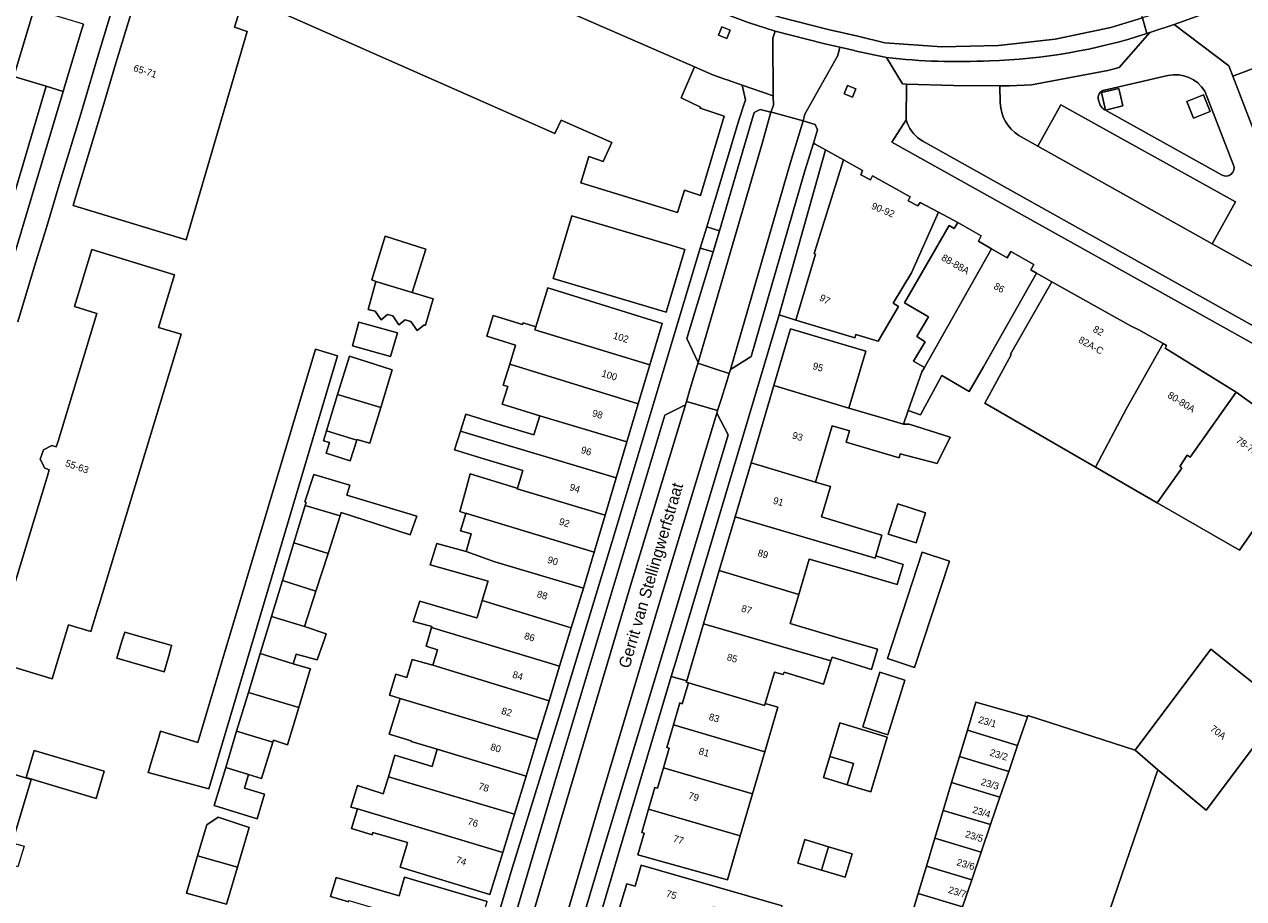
# Model space of a CAD drawing. Header units: metres. Extents: x 151448 to 154749, y 463108 to 465296.
# Tile 260 of 449: x 154059 to 154190, y 463250 to 463344. Entities that reach past the tile are written whole.
import ezdxf
from ezdxf.enums import TextEntityAlignment as Align

# ---------------------------------------------------------------- set-up
doc = ezdxf.new("R2010")
doc.units = ezdxf.units.M
for name, color, linetype, lineweight in [('B-PV-GR-BEPLANTING_CULTUUR_VASTE PLANTENVAK-GV', 253, 'Continuous', 9), ('B-PV-GR-GROENVOORZIENING-GV', 253, 'Continuous', 9), ('B-PV-OG-BEBOUWING-GV', 1, 'Continuous', 9), ('B-PV-OG-BEBOUWING-T18', 2, 'Continuous', 9), ('B-PV-OG-TERREIN_ERF-GV', 253, 'Continuous', 9), ('B-PV-OG-TOPOGRAFIE-T18', 2, 'Continuous', 9), ('B-PV-VH-GESLOTENVERHARDING_ASFALT-GV', 253, 'Continuous', 9), ('B-PV-VH-OPENVERHARDING_BETONSTRAATSTEEN-GV', 253, 'Continuous', 9), ('B-PV-VH-OPENVERHARDING_STRAATBAKSTEEN-GV', 253, 'Continuous', 9), ('B-PV-VH-OPENVERHARDING_TEGEL-GV', 253, 'Continuous', 9)]:
    doc.layers.add(name, color=color, linetype=linetype, lineweight=lineweight)
doc.styles.add('Drong', font='txt', dxfattribs={"height": 1.8})

msp = doc.modelspace()

# ---------------------------------------------------------------- linework, layer by layer
at = {"layer": 'B-PV-GR-BEPLANTING_CULTUUR_VASTE PLANTENVAK-GV', "flags": 128}
for points in [[(154181.62, 463338.19), (154174.792, 463336.616)], [(154174.153, 463335.531), (154174.353, 463335.014)], [(154188.674, 463328.552), (154185.58, 463336.5)], [(154174.824, 463334.515), (154187.425, 463327.495)]]:
    msp.add_lwpolyline(points, dxfattribs=at)
at = {"layer": 'B-PV-GR-BEPLANTING_CULTUUR_VASTE PLANTENVAK-GV'}
for points in [[(154185.58, 463336.5, 0.323818), (154181.62, 463338.19)], [(154174.792, 463336.616, 0.4524662), (154174.153, 463335.531)], [(154174.353, 463335.014, 0.2206735), (154174.824, 463334.515)], [(154187.425, 463327.495, 0.6973155), (154188.674, 463328.552)]]:
    msp.add_lwpolyline(points, format="xyb", dxfattribs=at)
at = {"layer": 'B-PV-GR-BEPLANTING_CULTUUR_VASTE PLANTENVAK-GV', "flags": 128}
for points in [[(154176.787, 463334.926), (154174.919, 463334.484), (154174.476, 463336.351), (154176.344, 463336.795)], [(154185.441, 463336.106), (154186.137, 463334.318), (154184.35, 463333.62), (154183.652, 463335.409)]]:
    msp.add_lwpolyline(points, close=True, dxfattribs=at)
at = {"layer": 'B-PV-GR-GROENVOORZIENING-GV', "flags": 128}
for points in [[(154133.328, 463342.544), (154134.219, 463342.184), (154134.579, 463343.074), (154133.689, 463343.434)], [(154146.83, 463336.238), (154147.72, 463335.877), (154148.08, 463336.767), (154147.191, 463337.127)], [(154176.787, 463334.926), (154176.344, 463336.795), (154174.476, 463336.351), (154174.919, 463334.484)], [(154185.441, 463336.106), (154183.652, 463335.409), (154184.35, 463333.62), (154186.137, 463334.318)]]:
    msp.add_lwpolyline(points, close=True, dxfattribs=at)
at = {"layer": 'B-PV-OG-BEBOUWING-GV', "flags": 128}
for points in [[(154071.085, 463347.74), (154068.495, 463339.148), (154067.292, 463335.155), (154064.69, 463326.523), (154064.152, 463324.739), (154063.995, 463324.218), (154076.131, 463320.545), (154082.71, 463342.903), (154081.353, 463343.388), (154082.828, 463348.23)], [(154083.723, 463346.121), (154115.756, 463331.947), (154116.421, 463333.388), (154121.863, 463331.003), (154120.943, 463328.944), (154119.409, 463329.493), (154118.556, 463326.658), (154128.92, 463323.481), (154129.671, 463325.872), (154131.412, 463325.287), (154133.943, 463333.823), (154131.346, 463334.669), (154131.401, 463334.805), (154129.322, 463335.78), (154130.75, 463339.122), (154109.714, 463348.333)]]:
    msp.add_lwpolyline(points, dxfattribs=at)
for points in [[(154156.96, 463323.502), (154156.963, 463323.508), (154155.002, 463324.557), (154154.732, 463324.171), (154153.722, 463324.711), (154153.932, 463325.157), (154149.86, 463327.405), (154149.65, 463326.989), (154148.61, 463327.529), (154148.79, 463327.975), (154146.769, 463329.114), (154143.605, 463319.06), (154143.754, 463319), (154141.643, 463311.92), (154147.979, 463310.02), (154148.096, 463310.369), (154150.352, 463309.683), (154150.47, 463309.647), (154152.683, 463313.373), (154152.111, 463313.713), (154154.053, 463316.983)], [(154129.711, 463319.513), (154127.847, 463320.066), (154117.564, 463323.119), (154115.565, 463316.385), (154127.712, 463312.779)], [(154162.663, 463319.581), (154161.256, 463320.386), (154161.556, 463320.951), (154159.029, 463322.39), (154158.64, 463321.736), (154158.106, 463322.065), (154153.31, 463313.774), (154155.895, 463312.276), (154154.625, 463310.131), (154155.535, 463309.592), (154154.267, 463307.483), (154155.449, 463306.815)], [(154096.533, 463316.04), (154100.415, 463314.889), (154101.885, 463319.546), (154097.507, 463320.925), (154096.101, 463316.249)], [(154062.387, 463298.907), (154062.195, 463298.275), (154061.711, 463298.441), (154060.802, 463297.952), (154060.463, 463296.965), (154060.966, 463296.016), (154061.442, 463295.836), (154061.243, 463295.178), (154057.101, 463281.5), (154054.743, 463282.214), (154052.976, 463276.377), (154052.881, 463276.063), (154061.739, 463273.375), (154063.499, 463279.173), (154065.909, 463278.442), (154066.665, 463280.935), (154066.786, 463281.334), (154075.601, 463310.386), (154073.164, 463311.126), (154074.881, 463316.784), (154066.001, 463319.479), (154064.144, 463313.359), (154066.55, 463312.629)], [(154167.482, 463316.937), (154166.873, 463317.298), (154167.203, 463317.892), (154164.736, 463319.271), (154164.347, 463318.618), (154162.663, 463319.581), (154155.449, 463306.815), (154155.188, 463306.352), (154153.716, 463302.186), (154155.04, 463301.735), (154157.315, 463305.961), (154160.275, 463304.254), (154161.786, 463306.872)], [(154096.533, 463316.04), (154095.707, 463313.047), (154096.437, 463312.857), (154097.085, 463311.938), (154097.788, 463312.506), (154098.356, 463312.371), (154099.004, 463311.398), (154099.68, 463311.938), (154100.275, 463311.776), (154100.977, 463310.803), (154101.68, 463311.37), (154101.842, 463311.37), (154102.694, 463314.181), (154100.415, 463314.889)], [(154173.817, 463296.124), (154177.167, 463302.407), (154181.106, 463309.384), (154178.498, 463310.856), (154177.663, 463311.267), (154169.146, 463316.017), (154169.143, 463316.012), (154164.71, 463308.261), (154164.78, 463308.169), (154161.933, 463302.969)], [(154113.599, 463310.875), (154125.964, 463307.101), (154127.282, 463311.527), (154115.009, 463315.373), (154113.696, 463311.184)], [(154124.718, 463302.917), (154125.964, 463307.101), (154113.599, 463310.875), (154113.696, 463311.184), (154112.338, 463311.61), (154112.279, 463311.419), (154109.139, 463312.403), (154108.441, 463310.175), (154111.536, 463309.205), (154110.899, 463307.172)], [(154094.017, 463309.142), (154098.112, 463307.992), (154098.842, 463310.533), (154094.707, 463311.696)], [(154139.277, 463304.888), (154147.346, 463302.457), (154149.149, 463308.571), (154141.064, 463310.955)], [(154183.126, 463296.027), (154182.891, 463296.192), (154183.689, 463297.381), (154183.999, 463297.184), (154188.948, 463304.163), (154181.327, 463308.902), (154181.364, 463308.961), (154181.472, 463309.177), (154181.106, 463309.384), (154177.167, 463302.407), (154173.817, 463296.124), (154180.471, 463292.291), (154182.926, 463295.744)], [(154073.132, 463266.844), (154072.36, 463264.264), (154072.135, 463263.511), (154072.072, 463263.3), (154078.59, 463261.539), (154092.385, 463308.057), (154090.052, 463308.787), (154079.983, 463275.175), (154077.391, 463266.523), (154073.4, 463267.739)], [(154097.042, 463302.522), (154098.274, 463306.56), (154093.679, 463308.02), (154092.417, 463303.906)], [(154110.108, 463302.884), (154114.128, 463301.625), (154123.5, 463298.826), (154124.718, 463302.917), (154110.899, 463307.172), (154110.198, 463304.934), (154110.701, 463304.777)], [(154094.468, 463299.01), (154094.489, 463299.074), (154095.867, 463298.668), (154097.042, 463302.522), (154092.417, 463303.906), (154091.217, 463299.994)], [(154147.346, 463302.457), (154139.277, 463304.888), (154136.826, 463296.569), (154143.763, 463294.49), (154145.553, 463300.543), (154147.392, 463300), (154147.038, 463298.8), (154152.741, 463297.114), (154152.865, 463297.534), (154156.829, 463296.485), (154158.234, 463299.341), (154153.812, 463300.736), (154153.202, 463300.73), (154150.398, 463301.557)], [(154188.948, 463304.163), (154183.999, 463297.184), (154183.689, 463297.381), (154182.891, 463296.192), (154183.126, 463296.027), (154182.926, 463295.744), (154180.471, 463292.291), (154189.32, 463287.194), (154197.075, 463298.313)], [(154114.128, 463301.625), (154113.5, 463299.567), (154109.402, 463300.816), (154106.174, 463301.8), (154105.604, 463299.96), (154122.345, 463294.95), (154123.5, 463298.826)], [(154091.217, 463299.994), (154090.894, 463298.94), (154091.543, 463298.75), (154091.191, 463297.615), (154093.758, 463296.777), (154094.468, 463299.01)], [(154105.604, 463299.96), (154104.986, 463297.967), (154108.232, 463296.977), (154112.307, 463295.734), (154111.728, 463293.836), (154111.715, 463293.792), (154121.15, 463290.938), (154122.345, 463294.95)], [(154143.763, 463294.49), (154136.826, 463296.569), (154135.116, 463290.763), (154149.193, 463286.617), (154150.163, 463286.331), (154150.234, 463286.574), (154150.888, 463288.791), (154149.918, 463289.077), (154144.408, 463290.782), (154145.365, 463294.017)], [(154088.934, 463291.986), (154092.676, 463290.876), (154092.79, 463291.233), (154100.222, 463288.826), (154100.925, 463290.826), (154093.412, 463293.098), (154093.737, 463294.179), (154089.845, 463295.315), (154088.899, 463292.369), (154089.034, 463292.315)], [(154111.728, 463293.836), (154111.55, 463293.89), (154106.659, 463295.378), (154106.145, 463293.54), (154105.531, 463291.344), (154106.172, 463291.135), (154106.182, 463291.165), (154106.415, 463291.089), (154119.966, 463286.959), (154121.15, 463290.938), (154111.715, 463293.792)], [(154155.586, 463291.209), (154152.589, 463292.164), (154151.557, 463288.924), (154154.554, 463287.97)], [(154092.676, 463290.876), (154088.934, 463291.986), (154087.711, 463287.96), (154091.383, 463286.839)], [(154106.225, 463287.053), (154109.29, 463285.952), (154118.823, 463283.122), (154119.966, 463286.959), (154106.415, 463291.089), (154106.182, 463291.165), (154106.172, 463291.135), (154105.631, 463289.27), (154106.766, 463288.945)], [(154133.415, 463284.991), (154141.95, 463282.44), (154143.071, 463286.231), (154148.616, 463284.662), (154152.537, 463283.505), (154153.171, 463285.652), (154150.234, 463286.574), (154150.163, 463286.331), (154149.193, 463286.617), (154135.116, 463290.763)], [(154087.711, 463287.96), (154086.482, 463283.912), (154090.088, 463282.797), (154091.383, 463286.839)], [(154118.823, 463283.122), (154109.29, 463285.952), (154106.225, 463287.053), (154103.063, 463287.919), (154102.36, 463285.622), (154108.585, 463283.85), (154108.569, 463283.797), (154107.953, 463281.776), (154117.521, 463278.853)], [(154155.204, 463286.965), (154151.472, 463275.543), (154154.405, 463274.585), (154158.136, 463286.006)], [(154141.95, 463282.44), (154133.415, 463284.991), (154131.736, 463279.29), (154145.402, 463275.287), (154145.53, 463275.692), (154149.775, 463274.361), (154150.422, 463276.556), (154146.191, 463277.783), (154141.027, 463279.317)], [(154090.088, 463282.797), (154086.482, 463283.912), (154085.315, 463280.069), (154088.869, 463278.99)], [(154116.258, 463274.711), (154117.521, 463278.853), (154107.953, 463281.776), (154107.398, 463279.958), (154107.382, 463279.905), (154107.344, 463279.917), (154101.236, 463281.702), (154100.533, 463279.513), (154102.533, 463278.972), (154102.508, 463278.887)], [(154084.106, 463276.087), (154087.652, 463274.991), (154087.95, 463276.018), (154090.22, 463275.396), (154091.03, 463277.734), (154091.193, 463278.206), (154088.869, 463278.99), (154085.315, 463280.069)], [(154129.922, 463273.132), (154129.871, 463272.993), (154130.093, 463272.928), (154138.293, 463270.51), (154138.352, 463270.711), (154139.348, 463274.09), (154140.292, 463273.812), (154140.373, 463274.086), (154144.619, 463272.807), (154145.402, 463275.287), (154131.736, 463279.29)], [(154071.435, 463277.854), (154069.538, 463278.393), (154069.244, 463277.409), (154068.699, 463275.582), (154073.794, 463274.122), (154074.284, 463275.847), (154074.55, 463276.81), (154074.592, 463276.959)], [(154116.258, 463274.711), (154102.508, 463278.887), (154101.911, 463276.864), (154103.154, 463276.485), (154102.628, 463274.825), (154115.13, 463271.012)], [(154178.087, 463265.714), (154180.528, 463263.577), (154185.725, 463259.233), (154194.049, 463270.327), (154186.215, 463276.547)], [(154088.237, 463270.281), (154089.438, 463274.249), (154089.49, 463274.423), (154087.652, 463274.991), (154084.106, 463276.087), (154082.838, 463271.91)], [(154113.856, 463266.834), (154115.13, 463271.012), (154102.628, 463274.825), (154100.415, 463275.455), (154099.84, 463273.512), (154098.663, 463273.86), (154097.996, 463271.606), (154099.15, 463271.259)], [(154150.655, 463274.077), (154148.822, 463268.196), (154151.536, 463267.35), (154153.369, 463273.231)], [(154128.484, 463268.406), (154138.307, 463265.524), (154139.709, 463270.314), (154138.352, 463270.711), (154138.293, 463270.51), (154130.093, 463272.928), (154129.435, 463270.692), (154129.178, 463270.768)], [(154081.567, 463267.724), (154085.452, 463266.564), (154085.512, 463266.759), (154087.029, 463266.288), (154088.237, 463270.281), (154082.838, 463271.91)], [(154112.66, 463262.911), (154113.856, 463266.834), (154099.15, 463271.259), (154097.97, 463267.425), (154100.332, 463266.698), (154100.314, 463266.636), (154103.112, 463265.792)], [(154160.081, 463267.846), (154165.47, 463266.217), (154166.513, 463269.275), (154160.993, 463270.862)], [(154145.283, 463265.019), (154147.829, 463264.272), (154147.145, 463261.985), (154149.697, 463261.219), (154151.458, 463267.091), (154146.362, 463268.619), (154146.325, 463268.495)], [(154154.757, 463234.82), (154159.207, 463233.383), (154184.791, 463225.12), (154187.953, 463234.636), (154172.344, 463239.67), (154180.528, 463263.577), (154178.087, 463265.714), (154166.568, 463269.436), (154166.513, 463269.275), (154165.47, 463266.217), (154164.516, 463263.423), (154163.566, 463260.639), (154162.561, 463257.693), (154161.556, 463254.748), (154160.542, 463251.775), (154159.547, 463248.858), (154158.539, 463245.903), (154157.534, 463242.958), (154156.532, 463240.022)], [(154085.452, 463266.564), (154081.567, 463267.724), (154080.388, 463263.84), (154082.849, 463263.083), (154084.25, 463262.653)], [(154138.307, 463265.524), (154128.484, 463268.406), (154127.778, 463266), (154128.037, 463265.924), (154127.416, 463263.81), (154136.984, 463261.003)], [(154165.47, 463266.217), (154160.081, 463267.846), (154159.227, 463265.023), (154164.516, 463263.423)], [(154057.451, 463255.752), (154058.653, 463259.78), (154059.479, 463262.548), (154047.769, 463266.042), (154045.69, 463259.209), (154053.456, 463256.884), (154055.414, 463256.3)], [(154066.471, 463260.516), (154067.336, 463263.44), (154059.82, 463265.665), (154058.939, 463262.745)], [(154097.864, 463262.829), (154111.41, 463258.814), (154112.66, 463262.911), (154103.112, 463265.792), (154102.556, 463263.954), (154098.575, 463265.158)], [(154147.145, 463261.985), (154147.829, 463264.272), (154145.283, 463265.019), (154144.602, 463262.748)], [(154159.227, 463265.023), (154158.376, 463262.209), (154163.566, 463260.639), (154164.516, 463263.423)], [(154080.388, 463263.84), (154079.141, 463259.735), (154083.789, 463258.328), (154084.574, 463260.977), (154082.412, 463261.626), (154082.849, 463263.083)], [(154125.831, 463259.365), (154135.66, 463256.482), (154136.984, 463261.003), (154127.416, 463263.81), (154126.769, 463261.606), (154126.511, 463261.683)], [(154111.41, 463258.814), (154097.864, 463262.829), (154097.304, 463260.996), (154094.547, 463261.888), (154093.817, 463259.564), (154094.547, 463259.401), (154110.151, 463254.686)], [(154163.566, 463260.639), (154158.376, 463262.209), (154157.475, 463259.231), (154162.561, 463257.693)], [(154110.151, 463254.686), (154094.547, 463259.401), (154093.898, 463257.293), (154096.114, 463256.59), (154096.195, 463256.861), (154099.929, 463255.761), (154099.851, 463255.505), (154099.122, 463253.117), (154108.775, 463250.173)], [(154135.66, 463256.482), (154125.831, 463259.365), (154125.098, 463256.864), (154125.357, 463256.789), (154124.668, 463254.442), (154134.283, 463251.777)], [(154077.369, 463254.344), (154081.652, 463253.132), (154082.905, 463257.392), (154079.568, 463258.508), (154078.356, 463257.684)], [(154162.561, 463257.693), (154157.475, 463259.231), (154156.575, 463256.254), (154161.556, 463254.748)], [(154144.395, 463252.798), (154145.15, 463255.318), (154142.602, 463256.082), (154141.846, 463253.563)], [(154161.556, 463254.748), (154156.575, 463256.254), (154155.666, 463253.25), (154160.542, 463251.775)], [(154081.652, 463253.132), (154077.369, 463254.344), (154076.184, 463250.335), (154080.484, 463249.158)], [(154145.15, 463255.318), (154144.395, 463252.798), (154146.942, 463252.034), (154147.698, 463254.553)], [(154131.973, 463246.135), (154132.814, 463248.864), (154135.803, 463247.946), (154135.861, 463248.141), (154139.594, 463247.027), (154140.177, 463248.979), (154136.433, 463250.056), (154125.028, 463253.336), (154124.378, 463251.075), (154123.476, 463251.334), (154122.727, 463248.875)], [(154159.547, 463248.858), (154160.542, 463251.775), (154155.666, 463253.25), (154154.774, 463250.301)], [(154108.465, 463249.449), (154099.599, 463252.052), (154099.011, 463250.049), (154092.256, 463252.032), (154091.649, 463249.964), (154093.568, 463249.401), (154093.614, 463249.557), (154107.305, 463245.498)], [(154159.547, 463248.858), (154154.774, 463250.301), (154153.871, 463247.315), (154158.539, 463245.903)]]:
    msp.add_lwpolyline(points, close=True, dxfattribs=at)
at = {"layer": 'B-PV-OG-TERREIN_ERF-GV', "flags": 128}
for points in [[(154069.09, 463348.332), (154066.523, 463339.767), (154065.322, 463335.757), (154064.74, 463333.817), (154062.722, 463327.143), (154062.189, 463325.38), (154061.922, 463324.497), (154061.128, 463321.871), (154059.868, 463317.705), (154058.059, 463311.72)], [(154082.828, 463348.23), (154081.353, 463343.388), (154082.71, 463342.903), (154076.131, 463320.545), (154063.995, 463324.218), (154064.152, 463324.739), (154064.69, 463326.523), (154067.292, 463335.155), (154068.495, 463339.148), (154071.085, 463347.74)], [(154106.044, 463235.698), (154111.075, 463252.649), (154116.214, 463269.341), (154122.246, 463289.184), (154128.259, 463309.265), (154128.758, 463310.933), (154131.38, 463319.644), (154132.065, 463321.915), (154132.924, 463324.779), (154132.929, 463324.777), (154135.508, 463333.39), (154136.234, 463335.595), (154135.869, 463337.164), (154134.27, 463337.717), (154134.11, 463337.772), (154132.785, 463338.23), (154132.784, 463338.23), (154130.75, 463339.122), (154129.322, 463335.78), (154131.401, 463334.805), (154131.346, 463334.669), (154133.943, 463333.823), (154131.412, 463325.287), (154129.671, 463325.872), (154128.92, 463323.481), (154118.556, 463326.658), (154119.409, 463329.493), (154120.943, 463328.944), (154121.863, 463331.003), (154116.421, 463333.388), (154115.756, 463331.947), (154083.723, 463346.121)], [(154197.075, 463298.313), (154189.32, 463287.194), (154180.471, 463292.291), (154173.817, 463296.124), (154161.933, 463302.969), (154164.78, 463308.169), (154164.71, 463308.261), (154169.143, 463316.012), (154167.482, 463316.937), (154161.786, 463306.872), (154160.275, 463304.254), (154157.315, 463305.961), (154155.04, 463301.735), (154153.716, 463302.186), (154153.202, 463300.73), (154153.812, 463300.736), (154158.234, 463299.341), (154156.829, 463296.485), (154152.865, 463297.534), (154152.741, 463297.114), (154147.038, 463298.8), (154147.392, 463300), (154145.553, 463300.543), (154143.763, 463294.49), (154145.365, 463294.017), (154144.408, 463290.782), (154149.918, 463289.077), (154150.888, 463288.791), (154150.234, 463286.574), (154153.171, 463285.652), (154152.537, 463283.505), (154148.616, 463284.662), (154143.071, 463286.231), (154141.95, 463282.44), (154141.027, 463279.317), (154146.191, 463277.783), (154150.422, 463276.556), (154149.775, 463274.361), (154145.53, 463275.692), (154145.402, 463275.287), (154144.619, 463272.807), (154140.373, 463274.086), (154140.292, 463273.812), (154139.348, 463274.09), (154138.352, 463270.711), (154139.709, 463270.314), (154138.307, 463265.524), (154136.984, 463261.003), (154135.66, 463256.482), (154134.283, 463251.777), (154124.668, 463254.442), (154125.357, 463256.789), (154125.098, 463256.864), (154125.831, 463259.365), (154126.511, 463261.683), (154126.769, 463261.606), (154127.416, 463263.81), (154128.037, 463265.924), (154127.778, 463266), (154128.484, 463268.406), (154129.178, 463270.768), (154129.435, 463270.692), (154130.093, 463272.928), (154129.871, 463272.993), (154129.922, 463273.132), (154128.257, 463273.623), (154122.714, 463254.947), (154122.456, 463254.076), (154120.914, 463248.872)], [(154153.871, 463247.315), (154154.774, 463250.301), (154155.666, 463253.25), (154156.575, 463256.254), (154157.475, 463259.231), (154158.376, 463262.209), (154159.227, 463265.023), (154160.081, 463267.846), (154160.993, 463270.862), (154166.513, 463269.275), (154166.568, 463269.436), (154178.087, 463265.714), (154186.215, 463276.547), (154194.049, 463270.327), (154185.725, 463259.233), (154180.528, 463263.577), (154172.344, 463239.67)], [(154122.727, 463248.875), (154123.476, 463251.334), (154124.378, 463251.075), (154125.028, 463253.336), (154136.433, 463250.056), (154140.177, 463248.979)], [(154093.568, 463249.401), (154091.649, 463249.964), (154092.256, 463252.032), (154099.011, 463250.049), (154099.599, 463252.052), (154108.465, 463249.449)]]:
    msp.add_lwpolyline(points, dxfattribs=at)
for points in [[(154141.643, 463311.92), (154143.754, 463319), (154143.605, 463319.06), (154146.769, 463329.114), (154144.838, 463330.204), (154139.838, 463312.462)], [(154127.847, 463320.066), (154129.711, 463319.513), (154127.712, 463312.779), (154115.565, 463316.385), (154117.564, 463323.119)], [(154136.826, 463296.569), (154139.277, 463304.888), (154141.064, 463310.955), (154149.149, 463308.571), (154147.346, 463302.457), (154150.398, 463301.557), (154153.202, 463300.73), (154153.716, 463302.186), (154155.188, 463306.352), (154155.449, 463306.815), (154154.267, 463307.483), (154155.535, 463309.592), (154154.625, 463310.131), (154155.895, 463312.276), (154153.31, 463313.774), (154158.106, 463322.065), (154158.64, 463321.736), (154159.029, 463322.39), (154156.96, 463323.502), (154154.053, 463316.983), (154152.111, 463313.713), (154152.683, 463313.373), (154150.47, 463309.647), (154150.352, 463309.683), (154148.096, 463310.369), (154147.979, 463310.02), (154141.643, 463311.92), (154139.838, 463312.462), (154128.84, 463275.582), (154128.257, 463273.623), (154129.922, 463273.132), (154131.736, 463279.29), (154133.415, 463284.991), (154135.116, 463290.763)], [(154096.533, 463316.04), (154096.101, 463316.249), (154097.507, 463320.925), (154101.885, 463319.546), (154100.415, 463314.889), (154102.694, 463314.181), (154101.842, 463311.37), (154101.68, 463311.37), (154100.977, 463310.803), (154100.275, 463311.776), (154099.68, 463311.938), (154099.004, 463311.398), (154098.356, 463312.371), (154097.788, 463312.506), (154097.085, 463311.938), (154096.437, 463312.857), (154095.707, 463313.047)], [(154061.243, 463295.178), (154061.442, 463295.836), (154060.966, 463296.016), (154060.463, 463296.965), (154060.802, 463297.952), (154061.711, 463298.441), (154062.195, 463298.275), (154062.387, 463298.907), (154066.55, 463312.629), (154064.144, 463313.359), (154066.001, 463319.479), (154074.881, 463316.784), (154073.164, 463311.126), (154075.601, 463310.386), (154066.786, 463281.334), (154066.665, 463280.935), (154065.909, 463278.442), (154063.499, 463279.173), (154061.739, 463273.375), (154052.881, 463276.063), (154052.976, 463276.377), (154054.743, 463282.214), (154057.101, 463281.5)], [(154110.151, 463254.686), (154108.775, 463250.173), (154099.122, 463253.117), (154099.851, 463255.505), (154099.929, 463255.761), (154096.195, 463256.861), (154096.114, 463256.59), (154093.898, 463257.293), (154094.547, 463259.401), (154093.817, 463259.564), (154094.547, 463261.888), (154097.304, 463260.996), (154097.864, 463262.829), (154098.575, 463265.158), (154102.556, 463263.954), (154103.112, 463265.792), (154100.314, 463266.636), (154100.332, 463266.698), (154097.97, 463267.425), (154099.15, 463271.259), (154097.996, 463271.606), (154098.663, 463273.86), (154099.84, 463273.512), (154100.415, 463275.455), (154102.628, 463274.825), (154103.154, 463276.485), (154101.911, 463276.864), (154102.508, 463278.887), (154102.533, 463278.972), (154100.533, 463279.513), (154101.236, 463281.702), (154107.344, 463279.917), (154107.382, 463279.905), (154107.398, 463279.958), (154107.953, 463281.776), (154108.569, 463283.797), (154108.585, 463283.85), (154102.36, 463285.622), (154103.063, 463287.919), (154106.225, 463287.053), (154106.766, 463288.945), (154105.631, 463289.27), (154106.172, 463291.135), (154105.531, 463291.344), (154106.145, 463293.54), (154106.659, 463295.378), (154111.55, 463293.89), (154111.728, 463293.836), (154112.307, 463295.734), (154108.232, 463296.977), (154104.986, 463297.967), (154105.604, 463299.96), (154106.174, 463301.8), (154109.402, 463300.816), (154113.5, 463299.567), (154114.128, 463301.625), (154110.108, 463302.884), (154110.701, 463304.777), (154110.198, 463304.934), (154110.899, 463307.172), (154111.536, 463309.205), (154108.441, 463310.175), (154109.139, 463312.403), (154112.279, 463311.419), (154112.338, 463311.61), (154113.696, 463311.184), (154115.009, 463315.373), (154127.282, 463311.527), (154125.964, 463307.101), (154124.718, 463302.917), (154123.5, 463298.826), (154122.345, 463294.95), (154121.15, 463290.938), (154119.966, 463286.959), (154118.823, 463283.122), (154117.521, 463278.853), (154116.258, 463274.711), (154115.13, 463271.012), (154113.856, 463266.834), (154112.66, 463262.911), (154111.41, 463258.814)], [(154094.017, 463309.142), (154094.707, 463311.696), (154098.842, 463310.533), (154098.112, 463307.992)], [(154072.135, 463263.511), (154072.36, 463264.264), (154073.132, 463266.844), (154073.4, 463267.739), (154077.391, 463266.523), (154079.983, 463275.175), (154090.052, 463308.787), (154092.385, 463308.057), (154078.59, 463261.539), (154072.072, 463263.3)], [(154097.042, 463302.522), (154095.867, 463298.668), (154094.489, 463299.074), (154094.468, 463299.01), (154093.758, 463296.777), (154091.191, 463297.615), (154091.543, 463298.75), (154090.894, 463298.94), (154091.217, 463299.994), (154092.417, 463303.906), (154093.679, 463308.02), (154098.274, 463306.56)], [(154081.567, 463267.724), (154082.838, 463271.91), (154084.106, 463276.087), (154085.315, 463280.069), (154086.482, 463283.912), (154087.711, 463287.96), (154088.934, 463291.986), (154089.034, 463292.315), (154088.899, 463292.369), (154089.845, 463295.315), (154093.737, 463294.179), (154093.412, 463293.098), (154100.925, 463290.826), (154100.222, 463288.826), (154092.79, 463291.233), (154092.676, 463290.876), (154091.383, 463286.839), (154090.088, 463282.797), (154088.869, 463278.99), (154091.193, 463278.206), (154091.03, 463277.734), (154090.22, 463275.396), (154087.95, 463276.018), (154087.652, 463274.991), (154089.49, 463274.423), (154089.438, 463274.249), (154088.237, 463270.281), (154087.029, 463266.288), (154085.512, 463266.759), (154085.452, 463266.564), (154084.25, 463262.653), (154082.849, 463263.083), (154082.412, 463261.626), (154084.574, 463260.977), (154083.789, 463258.328), (154079.141, 463259.735), (154080.388, 463263.84)], [(154155.586, 463291.209), (154154.554, 463287.97), (154151.557, 463288.924), (154152.589, 463292.164)], [(154155.204, 463286.965), (154158.136, 463286.006), (154154.405, 463274.585), (154151.472, 463275.543)], [(154074.284, 463275.847), (154073.794, 463274.122), (154068.699, 463275.582), (154069.244, 463277.409), (154069.538, 463278.393), (154071.435, 463277.854), (154074.592, 463276.959), (154074.55, 463276.81)], [(154150.655, 463274.077), (154153.369, 463273.231), (154151.536, 463267.35), (154148.822, 463268.196)], [(154147.145, 463261.985), (154144.602, 463262.748), (154145.283, 463265.019), (154146.325, 463268.495), (154146.362, 463268.619), (154151.458, 463267.091), (154149.697, 463261.219)], [(154057.451, 463255.752), (154058.734, 463255.369), (154058.07, 463253.144), (154055.759, 463253.834), (154054.79, 463250.414), (154053.623, 463246.301), (154055.817, 463245.674), (154055.242, 463243.532), (154042.075, 463247.328), (154043.952, 463253.495), (154045.69, 463259.209), (154047.769, 463266.042), (154059.479, 463262.548), (154058.653, 463259.78)], [(154066.471, 463260.516), (154058.939, 463262.745), (154059.82, 463265.665), (154067.336, 463263.44)], [(154077.369, 463254.344), (154078.356, 463257.684), (154079.568, 463258.508), (154082.905, 463257.392), (154081.652, 463253.132), (154080.484, 463249.158), (154076.184, 463250.335)], [(154145.15, 463255.318), (154147.698, 463254.553), (154146.942, 463252.034), (154144.395, 463252.798), (154141.846, 463253.563), (154142.602, 463256.082)]]:
    msp.add_lwpolyline(points, close=True, dxfattribs=at)
at = {"layer": 'B-PV-VH-GESLOTENVERHARDING_ASFALT-GV', "flags": 128}
for points in [[(154140.971, 463353.135), (154140.384, 463353.253), (154132.69, 463354.801), (154127.604, 463355.901), (154125.376, 463350.011), (154132.816, 463346.977), (154137.042, 463345.399), (154139.918, 463344.462), (154145.127, 463343.15), (154148.287, 463342.426), (154151.207, 463341.719), (154157.309, 463341.288), (154163.425, 463341.417), (154169.496, 463342.106), (154175.482, 463343.342), (154178.881, 463344.378), (154178.1, 463347.177)], [(154201.561, 463351.194), (154201.104, 463352.733), (154197.785, 463351.373), (154193.603, 463349.55), (154186.402, 463346.977), (154181.331, 463345.124), (154178.881, 463344.378), (154179.35, 463342.7), (154179.667, 463342.804)], [(154182.288, 463343.665), (154194.08, 463347.944), (154195.467, 463348.508), (154201.561, 463351.194)], [(154179.35, 463342.7), (154178.881, 463344.378), (154175.482, 463343.342), (154169.496, 463342.106), (154163.425, 463341.417), (154157.309, 463341.288), (154151.207, 463341.719), (154148.287, 463342.426), (154145.127, 463343.15), (154139.918, 463344.462), (154137.042, 463345.399), (154132.816, 463346.977), (154125.376, 463350.011), (154124.808, 463348.511), (154132.234, 463345.484), (154136.518, 463343.888), (154139.422, 463342.942), (154144.754, 463341.59), (154146.351, 463341.227), (154147.954, 463340.862), (154147.962, 463340.86)], [(154153.527, 463337.278), (154158.577, 463337.109), (154163.564, 463337.09), (154164.588, 463337.095), (154166.945, 463337.183), (154175.149, 463338.722), (154176.385, 463339.065), (154179.667, 463342.804), (154179.35, 463342.7)], [(154147.962, 463340.86), (154151.388, 463340.129)], [(154151.388, 463340.129), (154153.116, 463337.292), (154153.527, 463337.278)]]:
    msp.add_lwpolyline(points, dxfattribs=at)
at = {"layer": 'B-PV-VH-GESLOTENVERHARDING_ASFALT-GV'}
for points in [[(154179.667, 463342.804, 0.00275), (154182.288, 463343.665)], [(154162.454, 463339.777, 0.071429), (154179.35, 463342.7)], [(154179.35, 463342.7, -0.071429), (154162.454, 463339.777)], [(154151.388, 463340.129, 0.0419281), (154162.454, 463339.777)], [(154162.454, 463339.777, -0.0419281), (154151.388, 463340.129)]]:
    msp.add_lwpolyline(points, format="xyb", dxfattribs=at)
at = {"layer": 'B-PV-VH-OPENVERHARDING_BETONSTRAATSTEEN-GV', "flags": 128}
for points in [[(154133.441, 463321.507), (154132.754, 463319.234), (154129.942, 463309.933), (154131.15, 463307.37), (154138.021, 463330.885), (154138.971, 463334.267), (154137.809, 463334.557), (154137.173, 463334.229), (154136.121, 463330.709)], [(154131.129, 463307.297), (154132.949, 463306.657), (154134.484, 463306.18), (154134.617, 463306.59), (154141.033, 463328.753), (154142.414, 463333.317), (154139.176, 463334.21), (154138.971, 463334.267), (154138.021, 463330.885), (154131.15, 463307.37)], [(154143.534, 463330.936), (154143.969, 463332.367), (154143.723, 463332.932), (154142.414, 463333.317), (154141.033, 463328.753), (154134.617, 463306.59), (154136.855, 463307.984), (154142.622, 463327.936)], [(154133.441, 463321.507), (154132.065, 463321.915), (154131.38, 463319.644), (154132.754, 463319.234)], [(154134.484, 463306.18), (154132.949, 463306.657), (154131.129, 463307.297), (154131.108, 463307.228), (154130.797, 463306.193), (154130.227, 463304.303), (154129.883, 463303.159), (154133.227, 463302.19), (154133.572, 463303.286), (154134.181, 463305.218)], [(154111.653, 463229.986), (154117.731, 463250.346), (154120.669, 463260.342), (154127.367, 463282.755), (154133.144, 463301.921), (154133.227, 463302.19), (154129.883, 463303.159), (154129.771, 463302.79), (154123.931, 463283.51), (154114.042, 463250.239), (154110.958, 463239.728), (154108.299, 463230.766), (154108.295, 463230.752), (154111.631, 463229.939)]]:
    msp.add_lwpolyline(points, close=True, dxfattribs=at)
for points in [[(154108.299, 463230.766), (154110.958, 463239.728), (154114.042, 463250.239), (154123.931, 463283.51), (154129.771, 463302.79), (154127.568, 463301.691), (154115.948, 463263.006), (154107.247, 463233.687)], [(154133.144, 463301.921), (154127.367, 463282.755), (154120.669, 463260.342), (154117.731, 463250.346), (154111.653, 463229.986)], [(154114.079, 463231.673), (154116.039, 463238.496), (154121.077, 463255.428), (154127.31, 463276.048), (154134.358, 463299.566), (154133.144, 463301.921)]]:
    msp.add_lwpolyline(points, dxfattribs=at)
at = {"layer": 'B-PV-VH-OPENVERHARDING_STRAATBAKSTEEN-GV', "flags": 128}
for points in [[(154193.74, 463340.061), (154193.25, 463341.218), (154194.016, 463343.792), (154195.467, 463348.508), (154194.08, 463347.944), (154182.288, 463343.665), (154188.163, 463339.233), (154188.603, 463338.134), (154191.918, 463339.377)], [(154063.229, 463344.275), (154059.792, 463345.309), (154059.634, 463344.784), (154057.774, 463338.581), (154057.622, 463338.078), (154061.087, 463337.03), (154062.939, 463336.466), (154063.09, 463336.968), (154064.952, 463343.171), (154065.113, 463343.706)], [(154033.246, 463237.488), (154036.599, 463249.436), (154043.904, 463273.263), (154048.043, 463287.143), (154047.881, 463293.103), (154048.629, 463295.315), (154055.78, 463319.115), (154061.087, 463337.03), (154057.622, 463338.078), (154054.327, 463327.062), (154053.037, 463322.751), (154043.041, 463289.337), (154043.309, 463282.897), (154042.785, 463281.186), (154033.389, 463250.155), (154029.633, 463238.568)], [(154061.087, 463337.03), (154055.78, 463319.115), (154048.629, 463295.315), (154051.059, 463297.064), (154054.992, 463309.997), (154062.939, 463336.466)], [(154146.83, 463336.238), (154147.191, 463337.127), (154148.08, 463336.767), (154147.72, 463335.877)], [(154186.384, 463320.098), (154188.891, 463324.611), (154170.114, 463335.043), (154167.637, 463330.585)], [(154151.972, 463331.046), (154196.242, 463306.315), (154197.123, 463307.764), (154155.269, 463331.124), (154154.994, 463331.302), (154154.731, 463331.506), (154154.487, 463331.728), (154154.265, 463331.968), (154154.06, 463332.23), (154153.887, 463332.506), (154153.731, 463332.795), (154153.602, 463333.102), (154153.501, 463333.412)]]:
    msp.add_lwpolyline(points, close=True, dxfattribs=at)
at = {"layer": 'B-PV-VH-OPENVERHARDING_STRAATBAKSTEEN-GV'}
for points in [[(154182.288, 463343.665, -0.00275), (154179.667, 463342.804)], [(154181.62, 463338.19, -0.323818), (154185.58, 463336.5)], [(154174.153, 463335.531, -0.4524662), (154174.792, 463336.616)], [(154163.601, 463335.245, 0.2462161), (154165.581, 463331.751)], [(154165.581, 463331.751, -0.2462161), (154163.601, 463335.245)], [(154174.824, 463334.515, -0.2206735), (154174.353, 463335.014)], [(154188.674, 463328.552, -0.6973155), (154187.425, 463327.495)]]:
    msp.add_lwpolyline(points, format="xyb", dxfattribs=at)
at = {"layer": 'B-PV-VH-OPENVERHARDING_STRAATBAKSTEEN-GV', "flags": 128}
for points in [[(154191.525, 463330.479), (154188.603, 463338.134), (154188.163, 463339.233), (154182.288, 463343.665)], [(154179.667, 463342.804), (154176.385, 463339.065), (154175.149, 463338.722), (154166.945, 463337.183), (154164.588, 463337.095), (154163.564, 463337.09), (154163.601, 463335.245)], [(154218.166, 463292.247), (154218.147, 463292.28), (154218.103, 463292.342), (154209.509, 463302.318), (154205.214, 463307.367), (154203.964, 463308.835), (154203.313, 463308.337), (154198.728, 463307.026), (154196.242, 463306.315), (154151.972, 463331.046), (154153.501, 463333.412), (154153.527, 463337.278), (154153.116, 463337.292), (154151.388, 463340.129), (154147.962, 463340.86), (154147.954, 463340.862), (154146.351, 463341.227), (154146.138, 463340.343), (154143.56, 463335.743)], [(154243.46, 463271.969), (154241.887, 463270.595), (154207.878, 463309.595), (154204.385, 463313.857), (154201.296, 463318.417), (154197.514, 463325.324), (154194.478, 463332.582), (154191.918, 463339.377), (154188.603, 463338.134), (154191.525, 463330.479)], [(154174.792, 463336.616), (154181.62, 463338.19)], [(154163.601, 463335.245), (154163.564, 463337.09), (154158.577, 463337.109), (154153.527, 463337.278), (154153.501, 463333.412), (154153.602, 463333.102), (154153.731, 463332.795), (154153.887, 463332.506), (154154.06, 463332.23), (154154.265, 463331.968), (154154.487, 463331.728), (154154.731, 463331.506), (154154.994, 463331.302), (154155.269, 463331.124), (154197.123, 463307.764), (154196.242, 463306.315), (154198.728, 463307.026), (154203.313, 463308.337), (154203.964, 463308.835), (154200.687, 463312.973), (154197.869, 463317.432), (154197.121, 463316.984), (154195.779, 463316.245)], [(154143.56, 463335.743), (154142.602, 463334.035), (154142.414, 463333.317), (154143.723, 463332.932), (154143.969, 463332.367), (154143.534, 463330.936), (154143.722, 463330.83), (154144.838, 463330.204), (154146.769, 463329.114), (154148.79, 463327.975), (154148.61, 463327.529), (154149.65, 463326.989), (154149.86, 463327.405), (154153.932, 463325.157), (154153.722, 463324.711), (154154.732, 463324.171), (154155.002, 463324.557), (154156.963, 463323.508), (154156.96, 463323.502), (154159.029, 463322.39), (154161.556, 463320.951), (154161.256, 463320.386), (154162.663, 463319.581), (154164.347, 463318.618), (154164.736, 463319.271), (154167.203, 463317.892), (154166.873, 463317.298), (154167.482, 463316.937), (154169.143, 463316.012), (154169.146, 463316.017), (154177.663, 463311.267), (154178.498, 463310.856), (154181.106, 463309.384), (154181.472, 463309.177), (154181.364, 463308.961), (154181.327, 463308.902), (154188.948, 463304.163), (154197.075, 463298.313)], [(154174.353, 463335.014), (154174.153, 463335.531)], [(154185.58, 463336.5), (154188.674, 463328.552)], [(154165.581, 463331.751), (154167.637, 463330.585), (154170.114, 463335.043), (154188.891, 463324.611), (154186.384, 463320.098), (154193.402, 463316.196)], [(154187.425, 463327.495), (154174.824, 463334.515)], [(154193.402, 463316.196), (154186.384, 463320.098), (154167.637, 463330.585), (154165.581, 463331.751)]]:
    msp.add_lwpolyline(points, dxfattribs=at)
at = {"layer": 'B-PV-VH-OPENVERHARDING_TEGEL-GV', "flags": 128}
for points in [[(154052.183, 463327.713), (154054.327, 463327.062), (154057.622, 463338.078), (154057.774, 463338.581), (154059.634, 463344.784), (154059.792, 463345.309), (154065.206, 463363.489), (154065.415, 463364.306), (154065.572, 463364.923), (154064.971, 463368.925), (154061.22, 463370.065), (154062.828, 463367.846), (154063.438, 463365.149), (154053.195, 463330.981)], [(154133.328, 463342.544), (154133.689, 463343.434), (154134.579, 463343.074), (154134.219, 463342.184)], [(154143.56, 463335.743), (154146.138, 463340.343), (154146.351, 463341.227), (154144.754, 463341.59), (154139.422, 463342.942), (154139.168, 463342.213), (154139.217, 463335.99), (154139.225, 463334.993), (154138.971, 463334.267), (154139.176, 463334.21), (154142.414, 463333.317), (154142.602, 463334.035)], [(154132.065, 463321.915), (154133.441, 463321.507), (154136.121, 463330.709), (154137.173, 463334.229), (154137.809, 463334.557), (154138.971, 463334.267), (154139.225, 463334.993), (154139.217, 463335.99), (154135.869, 463337.164), (154136.234, 463335.595), (154135.508, 463333.39), (154132.929, 463324.777), (154132.924, 463324.779)]]:
    msp.add_lwpolyline(points, close=True, dxfattribs=at)
for points in [[(154082.898, 463365.691), (154082.892, 463365.695), (154075.762, 463368.2), (154074.525, 463368.579), (154074.397, 463368.163), (154071.455, 463365.463), (154074.962, 463363.679), (154077.158, 463362.579), (154077.196, 463362.56), (154078.74, 463361.885), (154080.805, 463360.99), (154093.436, 463355.46), (154103.539, 463351.037), (154108.089, 463349.045), (154109.714, 463348.333), (154130.75, 463339.122), (154132.784, 463338.23), (154132.785, 463338.23), (154134.11, 463337.772), (154134.27, 463337.717)], [(154134.27, 463337.717), (154135.869, 463337.164), (154139.217, 463335.99), (154139.168, 463342.213), (154139.422, 463342.942), (154136.518, 463343.888), (154132.234, 463345.484), (154131.623, 463345.578), (154130.895, 463345.395), (154128.878, 463344.723), (154128.286, 463344.862), (154119.347, 463348.612), (154111.503, 463351.903), (154110.507, 463354.527), (154106.33, 463356.316), (154106.318, 463356.311), (154103.951, 463355.123), (154093.535, 463359.516), (154084.904, 463362.883)], [(154058.059, 463311.72), (154059.868, 463317.705), (154061.128, 463321.871), (154061.922, 463324.497), (154062.189, 463325.38), (154062.722, 463327.143), (154064.74, 463333.817), (154065.322, 463335.757), (154066.523, 463339.767), (154069.09, 463348.332)], [(154065.113, 463343.706), (154064.952, 463343.171), (154063.09, 463336.968), (154062.939, 463336.466), (154054.992, 463309.997)], [(154113.13, 463222.634), (154114.185, 463226.404), (154117.124, 463236.674), (154120.914, 463248.872), (154122.456, 463254.076), (154122.714, 463254.947), (154128.257, 463273.623), (154128.84, 463275.582), (154139.838, 463312.462), (154144.838, 463330.204), (154143.722, 463330.83), (154143.534, 463330.936), (154142.622, 463327.936), (154136.855, 463307.984), (154134.617, 463306.59)], [(154107.247, 463233.687), (154115.948, 463263.006), (154127.568, 463301.691), (154129.771, 463302.79), (154129.883, 463303.159), (154130.227, 463304.303), (154130.797, 463306.193), (154131.108, 463307.228), (154131.129, 463307.297), (154131.15, 463307.37), (154129.942, 463309.933), (154132.754, 463319.234), (154131.38, 463319.644), (154128.758, 463310.933), (154128.259, 463309.265), (154122.246, 463289.184), (154116.214, 463269.341), (154111.075, 463252.649), (154106.044, 463235.698)], [(154134.617, 463306.59), (154134.484, 463306.18), (154134.181, 463305.218), (154133.572, 463303.286), (154133.227, 463302.19), (154133.144, 463301.921), (154134.358, 463299.566), (154127.31, 463276.048), (154121.077, 463255.428), (154116.039, 463238.496), (154114.079, 463231.673)]]:
    msp.add_lwpolyline(points, dxfattribs=at)

# ---------------------------------------------------------------- texts
at = {"layer": 'B-PV-OG-BEBOUWING-T18', "style": 'Drong'}
for s, rotation, p in [('65-71', 342.1, (154071.745, 463338.657)), ('90-92', 337.3, (154151.018, 463323.753)), ('88-88A', 330.3, (154158.796, 463317.92)), ('86', 330.8, (154163.493, 463315.383)), ('97', 331.9, (154144.763, 463314.142)), ('102', 343, (154122.852, 463310.045)), ('82', 331, (154174.146, 463310.773)), ('82A-C', 331, (154173.36, 463309.201)), ('100', 343, (154121.615, 463305.988)), ('95', 343.6, (154144.03, 463306.868)), ('80-80A', 328.1, (154183.067, 463303.109)), ('98', 343, (154120.338, 463301.801)), ('93', 343.6, (154141.834, 463299.415)), ('78-78B', 324.3, (154190.388, 463298.198)), ('96', 343, (154119.132, 463297.848)), ('55-63', 341, (154064.422, 463296.178)), ('94', 343, (154117.91, 463293.84)), ('91', 343.6, (154139.772, 463292.415)), ('92', 343, (154116.785, 463290.15)), ('89', 343.6, (154138.114, 463286.785)), ('90', 343, (154115.532, 463286.042)), ('88', 343, (154114.409, 463282.361)), ('87', 343.6, (154136.357, 463280.82)), ('86', 343, (154113.038, 463277.866)), ('85', 343.6, (154134.816, 463275.59)), ('84', 343, (154111.77, 463273.708)), ('82', 343, (154110.583, 463269.815)), ('83', 343.6, (154132.877, 463269.167)), ('23/1', 344, (154162.24, 463268.76)), ('70A', 323.1, (154187.016, 463267.619)), ('80', 343, (154109.4, 463265.936)), ('81', 343.6, (154131.794, 463265.481)), ('23/2', 343.1, (154163.465, 463265.217)), ('78', 343, (154108.113, 463261.713)), ('23/3', 343.2, (154162.513, 463262.072)), ('79', 343.6, (154130.672, 463260.699)), ('23/4', 343.1, (154161.605, 463259.067)), ('76', 343, (154106.959, 463257.932)), ('23/5', 343.2, (154160.814, 463256.454)), ('77', 343.7, (154129.035, 463256.077)), ('74', 343, (154105.699, 463253.799)), ('23/6', 343.1, (154159.903, 463253.44)), ('75', 344, (154128.279, 463250.166)), ('23/7', 343.1, (154159.003, 463250.466))]:
    msp.add_text(s, height=0.75, rotation=rotation, dxfattribs=at).set_placement(p, align=Align.MIDDLE)
at = {"layer": 'B-PV-OG-TOPOGRAFIE-T18', "style": 'Drong'}
msp.add_text('Gerrit van Stellingwerfstraat', height=1.25, rotation=73.7, dxfattribs=at).set_placement((154126.205, 463284.433), align=Align.MIDDLE)

doc.saveas('drawing.dxf')
